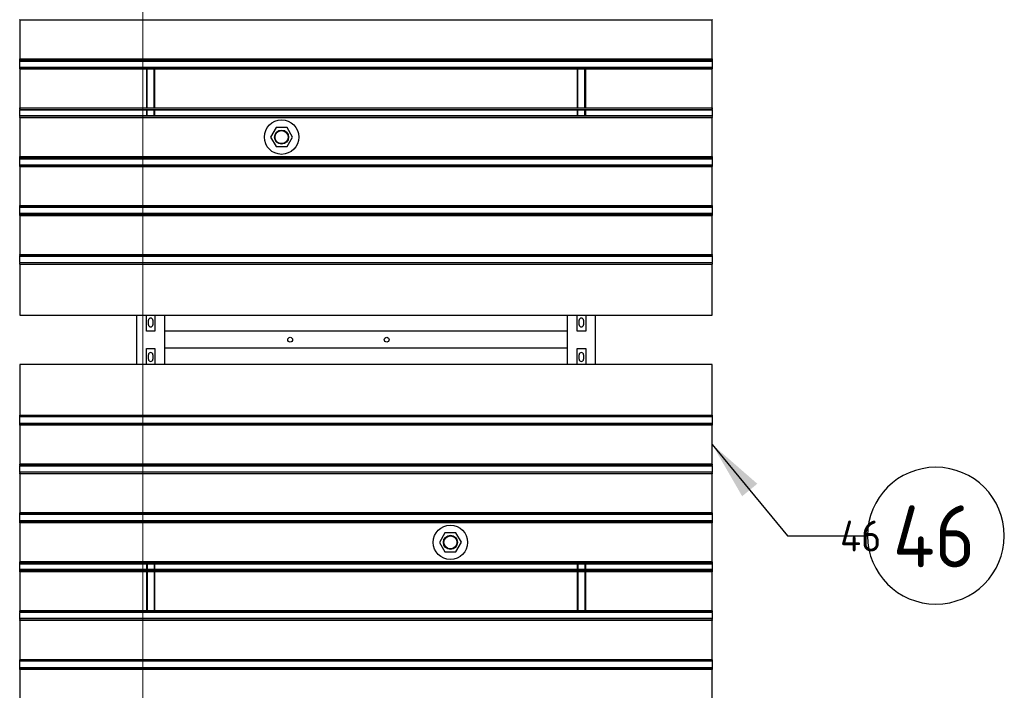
# Model space of a CAD drawing. Extents: x -89225 to 110569, y 13360 to 87647.
# Tile 275 of 478: x 29778 to 32636, y 73891 to 75839. Entities that reach past the tile are written whole.
import ezdxf

# ---------------------------------------------------------------- set-up
doc = ezdxf.new("R2010")
doc.units = 0
for name, color, linetype in [('Beluchtingstank', 253, 'Continuous'), ('Iv-Lines 035', 4, 'Continuous'), ('Iv-Lines 035 @ 100', 4, 'Continuous'), ('Iv-Lines 035 @ 50', 4, 'Continuous')]:
    doc.layers.add(name, color=color, linetype=linetype)
doc.styles.add('ISO', font='ISO.SHX')

# ---------------------------------------------------------------- blocks, each defined once
blk = doc.blocks.new('Beluchtingselementen Bosman')
for p, q in [((1269289.4, -862223.8), (1269289.4, -862223.1)), ((1269289.4, -862223.8), (1269289.4, -862337.2)), ((1269289.4, -862223.8), (1271299.4, -862223.8)), ((1271299.4, -862223.1), (1271299.4, -862223.8)), ((1271299.4, -862337.2), (1271299.4, -862223.8)), ((1269289.4, -862337.9), (1269289.4, -862337.2)), ((1269289.4, -862337.2), (1271299.4, -862337.2)), ((1269289.4, -862340.7), (1269289.4, -862337.9)), ((1269289.4, -862337.9), (1271299.4, -862337.9)), ((1269289.4, -862340.7), (1269289.4, -862341.9)), ((1269289.4, -862343.5), (1269289.4, -862341.9)), ((1269289.4, -862341.9), (1271299.4, -862341.9)), ((1269289.4, -862359.5), (1269289.4, -862343.5)), ((1269289.4, -862343.5), (1271299.4, -862343.5)), ((1269289.4, -862361), (1269289.4, -862359.5)), ((1269289.4, -862361), (1269289.4, -862362.3)), ((1269289.4, -862361), (1271299.4, -862361)), ((1269289.4, -862365.1), (1269289.4, -862362.3)), ((1269289.4, -862362.3), (1271299.4, -862362.3)), ((1271299.4, -862337.2), (1271299.4, -862337.9)), ((1271299.4, -862337.9), (1271299.4, -862340.7)), ((1271299.4, -862341.9), (1271299.4, -862340.7)), ((1271299.4, -862341.9), (1271299.4, -862343.5)), ((1271299.4, -862343.5), (1271299.4, -862359.5)), ((1271299.4, -862359.5), (1271299.4, -862361)), ((1271299.4, -862362.3), (1271299.4, -862361)), ((1271299.4, -862362.3), (1271299.4, -862365.1)), ((1269289.4, -862365.8), (1269289.4, -862365.1)), ((1269289.4, -862365.1), (1271299.4, -862365.1)), ((1269289.4, -862365.8), (1269289.4, -862479.2)), ((1269289.4, -862365.8), (1271299.4, -862365.8)), ((1269656.9, -862365.8), (1269656.9, -862479.2)), ((1269658.9, -862479.2), (1269658.9, -862365.8)), ((1269679.9, -862479.2), (1269679.9, -862365.8)), ((1269681.9, -862479.2), (1269681.9, -862365.8)), ((1270906.9, -862365.8), (1270906.9, -862479.2)), ((1270908.9, -862479.2), (1270908.9, -862365.8)), ((1270929.9, -862479.2), (1270929.9, -862365.8)), ((1270931.9, -862479.2), (1270931.9, -862365.8)), ((1271299.4, -862365.1), (1271299.4, -862365.8)), ((1271299.4, -862479.2), (1271299.4, -862365.8)), ((1269289.4, -862479.9), (1269289.4, -862479.2)), ((1269289.4, -862479.2), (1271299.4, -862479.2)), ((1269289.4, -862482.7), (1269289.4, -862479.9)), ((1269289.4, -862479.9), (1271299.4, -862479.9)), ((1269289.4, -862482.7), (1269289.4, -862483.9)), ((1269289.4, -862485.5), (1269289.4, -862483.9)), ((1269289.4, -862483.9), (1271299.4, -862483.9)), ((1269289.4, -862501.5), (1269289.4, -862485.5)), ((1269289.4, -862485.5), (1271299.4, -862485.5)), ((1269289.4, -862503), (1269289.4, -862501.5)), ((1269289.4, -862501.5), (1271299.4, -862501.5)), ((1269289.4, -862503), (1269289.4, -862504.3)), ((1269289.4, -862503), (1271299.4, -862503)), ((1269289.4, -862507.1), (1269289.4, -862504.3)), ((1269656.9, -862485.5), (1269656.9, -862501.5)), ((1269658.9, -862501.5), (1269658.9, -862485.5)), ((1269679.9, -862501.5), (1269679.9, -862485.5)), ((1269681.9, -862501.5), (1269681.9, -862485.5)), ((1270906.9, -862485.5), (1270906.9, -862501.5)), ((1270908.9, -862501.5), (1270908.9, -862485.5)), ((1270929.9, -862501.5), (1270929.9, -862485.5)), ((1270931.9, -862501.5), (1270931.9, -862485.5)), ((1271299.4, -862479.2), (1271299.4, -862479.9)), ((1271299.4, -862479.9), (1271299.4, -862482.7)), ((1271299.4, -862483.9), (1271299.4, -862482.7)), ((1271299.4, -862483.9), (1271299.4, -862485.5)), ((1271299.4, -862485.5), (1271299.4, -862501.5)), ((1271299.4, -862501.5), (1271299.4, -862503)), ((1271299.4, -862504.3), (1271299.4, -862503)), ((1271299.4, -862504.3), (1271299.4, -862507.1)), ((1269289.4, -862507.8), (1269289.4, -862507.1)), ((1269289.4, -862507.1), (1271299.4, -862507.1)), ((1269289.4, -862507.8), (1269289.4, -862621.2)), ((1269289.4, -862507.8), (1271299.4, -862507.8)), ((1271299.4, -862507.1), (1271299.4, -862507.8)), ((1271299.4, -862621.2), (1271299.4, -862507.8)), ((1270033.4, -862537), (1270017.6, -862564.6)), ((1270065.2, -862536.9), (1270033.4, -862537)), ((1270081.2, -862564.4), (1270065.2, -862536.9)), ((1270017.6, -862564.6), (1270033.6, -862592.1)), ((1270033.6, -862592.1), (1270065.4, -862592)), ((1270065.4, -862592), (1270081.2, -862564.4)), ((1269289.4, -862621.9), (1269289.4, -862621.2)), ((1269289.4, -862621.2), (1271299.4, -862621.2)), ((1269289.4, -862624.7), (1269289.4, -862621.9)), ((1269289.4, -862621.9), (1271299.4, -862621.9)), ((1269289.4, -862624.7), (1269289.4, -862625.9)), ((1269289.4, -862627.5), (1269289.4, -862625.9)), ((1269289.4, -862625.9), (1271299.4, -862625.9)), ((1269289.4, -862643.5), (1269289.4, -862627.5)), ((1269289.4, -862627.5), (1271299.4, -862627.5)), ((1269289.4, -862645), (1269289.4, -862643.5)), ((1269289.4, -862645), (1269289.4, -862646.3)), ((1269289.4, -862645), (1271299.4, -862645)), ((1269289.4, -862649.1), (1269289.4, -862646.3)), ((1269289.4, -862649.8), (1269289.4, -862649.1)), ((1269289.4, -862649.1), (1271299.4, -862649.1)), ((1271299.4, -862621.2), (1271299.4, -862621.9)), ((1271299.4, -862621.9), (1271299.4, -862624.7)), ((1271299.4, -862625.9), (1271299.4, -862624.7)), ((1271299.4, -862625.9), (1271299.4, -862627.5)), ((1271299.4, -862627.5), (1271299.4, -862643.5)), ((1271299.4, -862643.5), (1271299.4, -862645)), ((1271299.4, -862646.3), (1271299.4, -862645)), ((1271299.4, -862646.3), (1271299.4, -862649.1)), ((1271299.4, -862649.1), (1271299.4, -862649.8)), ((1269289.4, -862649.8), (1269289.4, -862763.2)), ((1269289.4, -862649.8), (1271299.4, -862649.8)), ((1271299.4, -862763.2), (1271299.4, -862649.8)), ((1269289.4, -862763.9), (1269289.4, -862763.2)), ((1269289.4, -862763.2), (1271299.4, -862763.2)), ((1269289.4, -862766.7), (1269289.4, -862763.9)), ((1269289.4, -862763.9), (1271299.4, -862763.9)), ((1271299.4, -862763.2), (1271299.4, -862763.9)), ((1271299.4, -862763.9), (1271299.4, -862766.7)), ((1269289.4, -862766.7), (1269289.4, -862767.9)), ((1269289.4, -862769.5), (1269289.4, -862767.9)), ((1269289.4, -862767.9), (1271299.4, -862767.9)), ((1269289.4, -862785.5), (1269289.4, -862769.5)), ((1269289.4, -862787), (1269289.4, -862785.5)), ((1269289.4, -862785.5), (1271299.4, -862785.5)), ((1269289.4, -862787), (1269289.4, -862788.3)), ((1269289.4, -862787), (1271299.4, -862787)), ((1269289.4, -862791.1), (1269289.4, -862788.3)), ((1269289.4, -862788.3), (1271299.4, -862788.3)), ((1269289.4, -862791.8), (1269289.4, -862791.1)), ((1269289.4, -862791.1), (1271299.4, -862791.1)), ((1269289.4, -862791.8), (1269289.4, -862905.2)), ((1269289.4, -862791.8), (1271299.4, -862791.8)), ((1271299.4, -862767.9), (1271299.4, -862766.7)), ((1271299.4, -862767.9), (1271299.4, -862769.5)), ((1271299.4, -862769.5), (1271299.4, -862785.5)), ((1271299.4, -862785.5), (1271299.4, -862787)), ((1271299.4, -862788.3), (1271299.4, -862787)), ((1271299.4, -862788.3), (1271299.4, -862791.1)), ((1271299.4, -862791.1), (1271299.4, -862791.8)), ((1271299.4, -862905.2), (1271299.4, -862791.8)), ((1269289.4, -862905.9), (1269289.4, -862905.2)), ((1269289.4, -862905.2), (1271299.4, -862905.2)), ((1269289.4, -862908.7), (1269289.4, -862905.9)), ((1269289.4, -862905.9), (1271299.4, -862905.9)), ((1271299.4, -862905.2), (1271299.4, -862905.9)), ((1271299.4, -862905.9), (1271299.4, -862908.7)), ((1269289.4, -862908.7), (1269289.4, -862909.9)), ((1269289.4, -862908.7), (1271299.4, -862908.7)), ((1269289.4, -862911.5), (1269289.4, -862909.9)), ((1269289.4, -862909.9), (1271299.4, -862909.9)), ((1269289.4, -862927.5), (1269289.4, -862911.5)), ((1269289.4, -862929), (1269289.4, -862927.5)), ((1269289.4, -862929), (1269289.4, -862930.3)), ((1269289.4, -862929), (1271299.4, -862929)), ((1269289.4, -862933.1), (1269289.4, -862930.3)), ((1269289.4, -862933.8), (1269289.4, -862933.1)), ((1269289.4, -862933.1), (1271299.4, -862933.1)), ((1269289.4, -862933.8), (1269289.4, -863081.3)), ((1271299.4, -862909.9), (1271299.4, -862908.7)), ((1271299.4, -862909.9), (1271299.4, -862911.5)), ((1271299.4, -862911.5), (1271299.4, -862927.5)), ((1271299.4, -862927.5), (1271299.4, -862929)), ((1271299.4, -862930.3), (1271299.4, -862929)), ((1271299.4, -862930.3), (1271299.4, -862933.1)), ((1271299.4, -862933.1), (1271299.4, -862933.8)), ((1271299.4, -863081.3), (1271299.4, -862933.8)), ((1269289.4, -863081.3), (1271299.4, -863081.3)), ((1269629.4, -863224.5), (1269629.4, -863081.3)), ((1269656.9, -863127.9), (1269656.9, -863081.3)), ((1269662.9, -863109.3), (1269662.9, -863096.3)), ((1269675.9, -863096.3), (1269675.9, -863109.3)), ((1269681.9, -863081.3), (1269681.9, -863127.9)), ((1269709.4, -863081.3), (1269709.4, -863224.5)), ((1270879.4, -863224.5), (1270879.4, -863081.3)), ((1270906.9, -863127.9), (1270906.9, -863081.3)), ((1270912.9, -863109.3), (1270912.9, -863096.3)), ((1270925.9, -863096.3), (1270925.9, -863109.3)), ((1270931.9, -863081.3), (1270931.9, -863127.9)), ((1270959.4, -863081.3), (1270959.4, -863224.5)), ((1269681.9, -863127.9), (1269656.9, -863127.9)), ((1270879.4, -863127.8), (1269709.4, -863127.8)), ((1269709.4, -863127.8), (1269709.4, -863171.8)), ((1270879.4, -863171.8), (1270879.4, -863127.8)), ((1270931.9, -863127.9), (1270906.9, -863127.9)), ((1269656.9, -863224.5), (1269656.9, -863177.9)), ((1269656.9, -863177.9), (1269681.9, -863177.9)), ((1269681.9, -863177.9), (1269681.9, -863224.5)), ((1270879.4, -863177.8), (1269709.4, -863177.8)), ((1270906.9, -863224.5), (1270906.9, -863177.9)), ((1270906.9, -863177.9), (1270931.9, -863177.9)), ((1270931.9, -863177.9), (1270931.9, -863224.5)), ((1269662.9, -863209.5), (1269662.9, -863196.5)), ((1269675.9, -863196.5), (1269675.9, -863209.5)), ((1270912.9, -863209.5), (1270912.9, -863196.5)), ((1270925.9, -863196.5), (1270925.9, -863209.5)), ((1271299.4, -863224.5), (1269289.4, -863224.5)), ((1269289.4, -863224.5), (1269289.4, -863372)), ((1271299.4, -863372), (1271299.4, -863224.5)), ((1269289.4, -863372.7), (1269289.4, -863372)), ((1269289.4, -863375.5), (1269289.4, -863372.7)), ((1271299.4, -863372.7), (1269289.4, -863372.7)), ((1269289.4, -863375.5), (1269289.4, -863376.7)), ((1269289.4, -863378.3), (1269289.4, -863376.7)), ((1271299.4, -863376.7), (1269289.4, -863376.7)), ((1269289.4, -863394.3), (1269289.4, -863378.3)), ((1271299.4, -863372), (1271299.4, -863372.7)), ((1271299.4, -863372.7), (1271299.4, -863375.5)), ((1271299.4, -863376.7), (1271299.4, -863375.5)), ((1271299.4, -863376.7), (1271299.4, -863378.3)), ((1271299.4, -863378.3), (1271299.4, -863394.3)), ((1269289.4, -863395.8), (1269289.4, -863394.3)), ((1269289.4, -863395.8), (1269289.4, -863397.1)), ((1271299.4, -863395.8), (1269289.4, -863395.8)), ((1269289.4, -863399.9), (1269289.4, -863397.1)), ((1271299.4, -863397.1), (1269289.4, -863397.1)), ((1269289.4, -863400.6), (1269289.4, -863399.9)), ((1271299.4, -863399.9), (1269289.4, -863399.9)), ((1269289.4, -863400.6), (1269289.4, -863514)), ((1271299.4, -863400.6), (1269289.4, -863400.6)), ((1271299.4, -863394.3), (1271299.4, -863395.8)), ((1271299.4, -863397.1), (1271299.4, -863395.8)), ((1271299.4, -863397.1), (1271299.4, -863399.9)), ((1271299.4, -863399.9), (1271299.4, -863400.6)), ((1271299.4, -863514), (1271299.4, -863400.6)), ((1269289.4, -863514.7), (1269289.4, -863514)), ((1271299.4, -863514), (1269289.4, -863514)), ((1269289.4, -863517.5), (1269289.4, -863514.7)), ((1271299.4, -863514.7), (1269289.4, -863514.7)), ((1269289.4, -863517.5), (1269289.4, -863518.7)), ((1271299.4, -863517.5), (1269289.4, -863517.5)), ((1269289.4, -863520.3), (1269289.4, -863518.7)), ((1271299.4, -863518.7), (1269289.4, -863518.7)), ((1269289.4, -863536.3), (1269289.4, -863520.3)), ((1271299.4, -863520.3), (1269289.4, -863520.3)), ((1271299.4, -863514), (1271299.4, -863514.7)), ((1271299.4, -863514.7), (1271299.4, -863517.5)), ((1271299.4, -863518.7), (1271299.4, -863517.5)), ((1271299.4, -863518.7), (1271299.4, -863520.3)), ((1271299.4, -863520.3), (1271299.4, -863536.3)), ((1269289.4, -863537.8), (1269289.4, -863536.3)), ((1269289.4, -863537.8), (1269289.4, -863539.1)), ((1271299.4, -863537.8), (1269289.4, -863537.8)), ((1269289.4, -863541.9), (1269289.4, -863539.1)), ((1269289.4, -863542.6), (1269289.4, -863541.9)), ((1271299.4, -863541.9), (1269289.4, -863541.9)), ((1269289.4, -863542.6), (1269289.4, -863656)), ((1271299.4, -863542.6), (1269289.4, -863542.6)), ((1271299.4, -863536.3), (1271299.4, -863537.8)), ((1271299.4, -863539.1), (1271299.4, -863537.8)), ((1271299.4, -863539.1), (1271299.4, -863541.9)), ((1271299.4, -863541.9), (1271299.4, -863542.6)), ((1271299.4, -863656), (1271299.4, -863542.6)), ((1269289.4, -863656.7), (1269289.4, -863656)), ((1271299.4, -863656), (1269289.4, -863656)), ((1269289.4, -863659.5), (1269289.4, -863656.7)), ((1271299.4, -863656.7), (1269289.4, -863656.7)), ((1269289.4, -863659.5), (1269289.4, -863660.7)), ((1269289.4, -863662.3), (1269289.4, -863660.7)), ((1271299.4, -863660.7), (1269289.4, -863660.7)), ((1269289.4, -863678.3), (1269289.4, -863662.3)), ((1269289.4, -863679.8), (1269289.4, -863678.3)), ((1271299.4, -863678.3), (1269289.4, -863678.3)), ((1271299.4, -863656), (1271299.4, -863656.7)), ((1271299.4, -863656.7), (1271299.4, -863659.5)), ((1271299.4, -863660.7), (1271299.4, -863659.5)), ((1271299.4, -863660.7), (1271299.4, -863662.3)), ((1271299.4, -863662.3), (1271299.4, -863678.3)), ((1271299.4, -863678.3), (1271299.4, -863679.8)), ((1269289.4, -863679.8), (1269289.4, -863681.1)), ((1271299.4, -863679.8), (1269289.4, -863679.8)), ((1269289.4, -863683.9), (1269289.4, -863681.1)), ((1269289.4, -863684.6), (1269289.4, -863683.9)), ((1271299.4, -863683.9), (1269289.4, -863683.9)), ((1269289.4, -863684.6), (1269289.4, -863798)), ((1271299.4, -863684.6), (1269289.4, -863684.6)), ((1271299.4, -863681.1), (1271299.4, -863679.8)), ((1271299.4, -863681.1), (1271299.4, -863683.9)), ((1271299.4, -863683.9), (1271299.4, -863684.6)), ((1271299.4, -863798), (1271299.4, -863684.6)), ((1270523.4, -863713.8), (1270507.6, -863741.4)), ((1270555.2, -863713.7), (1270523.4, -863713.8)), ((1270571.2, -863741.2), (1270555.2, -863713.7)), ((1270507.6, -863741.4), (1270523.6, -863768.9)), ((1270555.4, -863768.8), (1270571.2, -863741.2)), ((1270523.6, -863768.9), (1270555.4, -863768.8)), ((1269289.4, -863798.7), (1269289.4, -863798)), ((1271299.4, -863798), (1269289.4, -863798)), ((1269289.4, -863801.5), (1269289.4, -863798.7)), ((1271299.4, -863798.7), (1269289.4, -863798.7)), ((1269289.4, -863801.5), (1269289.4, -863802.7)), ((1269289.4, -863804.3), (1269289.4, -863802.7)), ((1271299.4, -863802.7), (1269289.4, -863802.7)), ((1269289.4, -863820.3), (1269289.4, -863804.3)), ((1271299.4, -863804.3), (1269289.4, -863804.3)), ((1269289.4, -863821.8), (1269289.4, -863820.3)), ((1271299.4, -863820.3), (1269289.4, -863820.3)), ((1269656.9, -863804.3), (1269656.9, -863820.3)), ((1269658.9, -863804.3), (1269658.9, -863820.3)), ((1269679.9, -863804.3), (1269679.9, -863820.3)), ((1269681.9, -863820.3), (1269681.9, -863804.3)), ((1270906.9, -863804.3), (1270906.9, -863820.3)), ((1270908.9, -863804.3), (1270908.9, -863820.3)), ((1270929.9, -863804.3), (1270929.9, -863820.3)), ((1270931.9, -863820.3), (1270931.9, -863804.3)), ((1271299.4, -863798), (1271299.4, -863798.7)), ((1271299.4, -863798.7), (1271299.4, -863801.5)), ((1271299.4, -863802.7), (1271299.4, -863801.5)), ((1271299.4, -863802.7), (1271299.4, -863804.3)), ((1271299.4, -863804.3), (1271299.4, -863820.3)), ((1271299.4, -863820.3), (1271299.4, -863821.8)), ((1269289.4, -863821.8), (1269289.4, -863823.1)), ((1271299.4, -863821.8), (1269289.4, -863821.8)), ((1269289.4, -863825.9), (1269289.4, -863823.1)), ((1269289.4, -863826.6), (1269289.4, -863825.9)), ((1271299.4, -863825.9), (1269289.4, -863825.9)), ((1269289.4, -863826.6), (1269289.4, -863940)), ((1271299.4, -863826.6), (1269289.4, -863826.6)), ((1269656.9, -863826.6), (1269656.9, -863940)), ((1269658.9, -863826.6), (1269658.9, -863940)), ((1269679.9, -863826.6), (1269679.9, -863940)), ((1269681.9, -863940), (1269681.9, -863826.6)), ((1270906.9, -863826.6), (1270906.9, -863940)), ((1270908.9, -863826.6), (1270908.9, -863940)), ((1270929.9, -863826.6), (1270929.9, -863940)), ((1270931.9, -863940), (1270931.9, -863826.6)), ((1271299.4, -863823.1), (1271299.4, -863821.8)), ((1271299.4, -863823.1), (1271299.4, -863825.9)), ((1271299.4, -863825.9), (1271299.4, -863826.6)), ((1271299.4, -863940), (1271299.4, -863826.6)), ((1269289.4, -863940.7), (1269289.4, -863940)), ((1271299.4, -863940), (1269289.4, -863940)), ((1269289.4, -863943.5), (1269289.4, -863940.7)), ((1271299.4, -863940.7), (1269289.4, -863940.7)), ((1269289.4, -863943.5), (1269289.4, -863944.7)), ((1271299.4, -863943.5), (1269289.4, -863943.5)), ((1269289.4, -863946.3), (1269289.4, -863944.7)), ((1271299.4, -863944.7), (1269289.4, -863944.7)), ((1269289.4, -863962.3), (1269289.4, -863946.3)), ((1269289.4, -863963.8), (1269289.4, -863962.3)), ((1271299.4, -863962.3), (1269289.4, -863962.3)), ((1269289.4, -863963.8), (1269289.4, -863965.1)), ((1271299.4, -863963.8), (1269289.4, -863963.8)), ((1271299.4, -863940), (1271299.4, -863940.7)), ((1271299.4, -863940.7), (1271299.4, -863943.5)), ((1271299.4, -863944.7), (1271299.4, -863943.5)), ((1271299.4, -863944.7), (1271299.4, -863946.3)), ((1271299.4, -863946.3), (1271299.4, -863962.3)), ((1271299.4, -863962.3), (1271299.4, -863963.8)), ((1271299.4, -863965.1), (1271299.4, -863963.8)), ((1269289.4, -863967.9), (1269289.4, -863965.1)), ((1269289.4, -863968.6), (1269289.4, -863967.9)), ((1271299.4, -863967.9), (1269289.4, -863967.9)), ((1269289.4, -863968.6), (1269289.4, -864082)), ((1271299.4, -863968.6), (1269289.4, -863968.6)), ((1271299.4, -863965.1), (1271299.4, -863967.9)), ((1271299.4, -863967.9), (1271299.4, -863968.6)), ((1271299.4, -864082), (1271299.4, -863968.6)), ((1269289.4, -864082.7), (1269289.4, -864082)), ((1271299.4, -864082), (1269289.4, -864082)), ((1269289.4, -864085.5), (1269289.4, -864082.7)), ((1271299.4, -864082.7), (1269289.4, -864082.7)), ((1269289.4, -864085.5), (1269289.4, -864086.7)), ((1269289.4, -864088.3), (1269289.4, -864086.7)), ((1271299.4, -864086.7), (1269289.4, -864086.7)), ((1269289.4, -864104.3), (1269289.4, -864088.3)), ((1269289.4, -864105.8), (1269289.4, -864104.3)), ((1269289.4, -864105.8), (1269289.4, -864107.1)), ((1271299.4, -864105.8), (1269289.4, -864105.8)), ((1271299.4, -864082), (1271299.4, -864082.7)), ((1271299.4, -864082.7), (1271299.4, -864085.5)), ((1271299.4, -864086.7), (1271299.4, -864085.5)), ((1271299.4, -864086.7), (1271299.4, -864088.3)), ((1271299.4, -864088.3), (1271299.4, -864104.3)), ((1271299.4, -864104.3), (1271299.4, -864105.8)), ((1271299.4, -864107.1), (1271299.4, -864105.8)), ((1269289.4, -864109.9), (1269289.4, -864107.1)), ((1269289.4, -864110.6), (1269289.4, -864109.9)), ((1271299.4, -864109.9), (1269289.4, -864109.9)), ((1269289.4, -864110.6), (1269289.4, -864231.3)), ((1271299.4, -864110.6), (1269289.4, -864110.6)), ((1271299.4, -864107.1), (1271299.4, -864109.9)), ((1271299.4, -864109.9), (1271299.4, -864110.6)), ((1271299.4, -864231.3), (1271299.4, -864110.6))]:
    blk.add_line(p, q)
for centre, radius in [((1270049.4, -862564.5), 50), ((1270049.4, -862564.5), 20.5), ((1270049.4, -862564.5), 19), ((1270074.4, -863152.8), 7), ((1270354.4, -863152.8), 7), ((1270539.4, -863741.3), 50), ((1270539.4, -863741.3), 20.5), ((1270539.4, -863741.3), 19)]:
    blk.add_circle(centre, radius)
for centre, start, end in [((1269669.4, -863096.3), 360, 180), ((1270919.4, -863096.3), 0, 180), ((1269669.4, -863109.3), 180, 360), ((1270919.4, -863109.3), 180, 0), ((1269669.4, -863196.5), 0, 180), ((1270919.4, -863196.5), 360, 180), ((1269669.4, -863209.5), 180, 0), ((1270919.4, -863209.5), 180, 360)]:
    blk.add_arc(centre, 6.5, start, end)
blk = doc.blocks.new('*U75')
for points in [[(-2.178, -2.646), (0, 0)], [(0, 0), (2.324, 0)]]:
    blk.add_lwpolyline(points)
blk.add_circle((4.31, 0), 1.986)
blk.add_solid([(-0.872, -1.508), (-2.178, -2.646), (-1.312, -1.146)])
at = {"style": 'ISO'}
blk.add_attdef('NUMMER', (3.146, -0.835), '', height=1.8, dxfattribs=at)
blk = doc.blocks.new('*U558')
at = {"layer": 'Iv-Lines 035 @ 100'}
ref = blk.add_blockref('*U75', (32006.3, 74340.3), dxfattribs=dict(at, xscale=-100, yscale=100, zscale=100, rotation=180))
ref.add_attrib('NUMMER', '46', (32312.5, 74248.3), dxfattribs={"layer": '0', "height": 180, "style": 'ISO'})
at = {"layer": 'Iv-Lines 035 @ 50'}
ref = blk.add_blockref('*U75', (-32006.3, 74340.3), dxfattribs=dict(at, xscale=50, yscale=50, zscale=-50, rotation=180))
ref.add_attrib('NUMMER', '46', (32159.4, 74294.3), dxfattribs={"layer": '0', "height": 90, "style": 'ISO'})

msp = doc.modelspace()

# ---------------------------------------------------------------- linework, layer by layer
at = {"layer": 'Beluchtingstank', "lineweight": 9, "ltscale": 0.01}
msp.add_line((30135.9, 57488.1), (30135.9, 85395.2), dxfattribs=at)

# ---------------------------------------------------------------- block references
at = {"layer": 'Iv-Lines 035'}
for name, p in [('Beluchtingselementen Bosman', (-1239510.9, 938062.2)), ('*U558', (0, 0))]:
    msp.add_blockref(name, p, dxfattribs=at)

doc.saveas('drawing.dxf')
